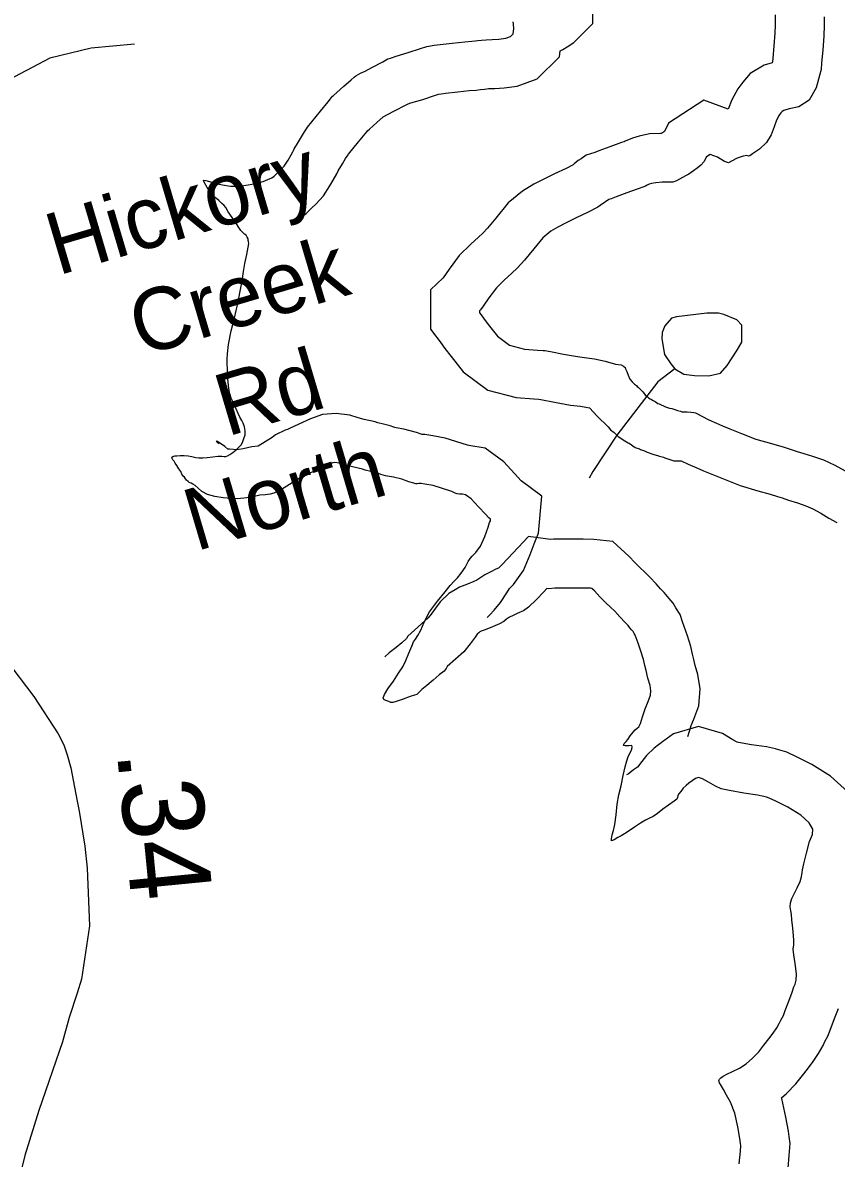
# Model space of a CAD drawing. Extents: x 1662474 to 1856135, y 779280 to 917889.
# Drawn here: x 1741498 to 1742743, y 794457 to 796196 of the extents above; entities that cross this region are included whole.
import ezdxf

# ---------------------------------------------------------------- set-up
doc = ezdxf.new("R2010")
doc.units = 0
for name, color, linetype in [('Exist Hydrographic Buffer Line', 7, 'Continuous'), ('Exist Hydrographic Lake Shore', 7, 'Continuous'), ('Exist Hydrographic Misc Water Feature', 7, 'Continuous'), ('Exist Hydrographic Pond Under 1500 Sq Ft', 7, 'Continuous'), ('Exist Road Secondary Mileage Hundredths English Label', 7, 'Continuous'), ('Exist Road Secondary Type 51 Attributed', 7, 'Continuous'), ('Exist Road Secondary Type 51 Label', 7, 'Continuous')]:
    doc.layers.add(name, color=color, linetype=linetype)

msp = doc.modelspace()

# ---------------------------------------------------------------- linework, layer by layer
at = {"layer": 'Exist Hydrographic Buffer Line'}
for points in [[(1741923.4, 795898.3), (1741931.3, 795904.1), (1741940.2, 795912.8), (1741946.2, 795918.4), (1741957.9, 795931.2), (1741967.5, 795946.6), (1741972.6, 795955), (1741978.4, 795964.6), (1741980.4, 795969.3), (1741987.1, 795980.2), (1741991.8, 795988.3), (1741995.9, 795994.1), (1741996.3, 795994.7), (1742011.4, 796013.6), (1742024.2, 796029), (1742025.5, 796030.8), (1742028.4, 796033.3), (1742039.5, 796043.5), (1742049.3, 796052.2), (1742055.9, 796055.4), (1742066.6, 796061.2), (1742084.3, 796070.2), (1742087.7, 796072.1), (1742091.5, 796073.4), (1742109.9, 796078.8), (1742129.3, 796085.1), (1742133.9, 796086.6), (1742138.1, 796087.5), (1742144.8, 796088.2), (1742163.3, 796090.4), (1742180.8, 796092.3), (1742191.4, 796093), (1742198.4, 796093.8), (1742204.1, 796094.5), (1742207.9, 796095), (1742210.4, 796095.2), (1742219.9, 796095.5), (1742234.2, 796096.6), (1742254.5, 796099.2), (1742285, 796110.2), (1742319.3, 796144), (1742320.4, 796152.9), (1742324.2, 796155.1), (1742330.7, 796159.4), (1742340.9, 796165.9), (1742370.2, 796195.2), (1742370.2, 796260.3)], [(1742649.4, 796208.2), (1742649.1, 796193.2), (1742648.9, 796180), (1742647.3, 796160.7), (1742645.7, 796141.5), (1742645.2, 796136.7), (1742644.8, 796134.9), (1742632.6, 796131.4), (1742610.8, 796118.4), (1742599.5, 796105), (1742591.9, 796095.1), (1742582.9, 796077.9), (1742577.5, 796063.8), (1742539.9, 796077.7), (1742486.1, 796042.3), (1742479.6, 796029.5), (1742478.1, 796028.5), (1742477, 796027.8), (1742474.9, 796026.7), (1742473.6, 796026.7), (1742456.9, 796025.9), (1742441.1, 796022.6), (1742430.8, 796019.4), (1742419.6, 796014.7), (1742418.3, 796013.9), (1742413.9, 796012.6), (1742396, 796005.9), (1742379.4, 795999.8), (1742373, 795997.3), (1742359.7, 795993.1), (1742352.5, 795987.6), (1742347.5, 795985.1), (1742341.7, 795979.9), (1742340, 795978.7), (1742329.3, 795973.1), (1742311.5, 795964.6), (1742295.3, 795956.5), (1742280.1, 795948.8), (1742262.7, 795938.1), (1742240.4, 795920.1), (1742221.6, 795897.1), (1742208.8, 795881.3), (1742202, 795873.9), (1742195.2, 795867.7), (1742183.5, 795857.1), (1742165.8, 795839.7), (1742150.2, 795818.7), (1742141, 795805.4), (1742121.8, 795786.9), (1742121.8, 795726.7), (1742139.4, 795703.5)], [(1742137.6, 795706), (1742143.5, 795697.5), (1742153.3, 795684.9), (1742171.8, 795661.7), (1742209.6, 795633.6), (1742253, 795622.1), (1742280.1, 795620), (1742287.6, 795619.5), (1742290.6, 795618.9), (1742311.5, 795615), (1742335.8, 795610.6), (1742351.1, 795608.9), (1742359.3, 795607.6), (1742365.1, 795606.4), (1742376.8, 795593.7), (1742393.8, 795577.1), (1742397.4, 795572.8), (1742402.7, 795568.4), (1742408.8, 795562.4), (1742419.1, 795555.9), (1742424.3, 795552.9), (1742426, 795552.1), (1742435.2, 795545.7), (1742441.6, 795543.5), (1742443.1, 795542.6), (1742449.2, 795540.3), (1742453.3, 795538.4), (1742462, 795535.2), (1742470.6, 795533), (1742470.6, 795533), (1742472, 795532.5), (1742478.1, 795530.7), (1742480.6, 795529.9), (1742494, 795525.3), (1742505.4, 795525.3), (1742516.3, 795519.9), (1742529.3, 795514.3), (1742539.3, 795509.8), (1742552.1, 795504.7), (1742570, 795497.5), (1742595.5, 795487.6), (1742622.7, 795479.4), (1742641.5, 795474.2), (1742652.7, 795470.5), (1742660.1, 795468.3), (1742669.5, 795465.1), (1742683.3, 795460.7), (1742696.1, 795456.5), (1742707, 795451.6), (1742719.3, 795444.8), (1742731.6, 795437.6), (1742743.8, 795430.6)], [(1742208.5, 795285.1), (1742208.5, 795285.2), (1742212.4, 795289.3), (1742219.1, 795296.4), (1742228.8, 795308.4), (1742238.7, 795323.1), (1742242.4, 795329.9), (1742248.5, 795336), (1742263.8, 795357.1), (1742274.3, 795381.7), (1742280.5, 795398.3), (1742282.2, 795403.3), (1742287.1, 795414.6), (1742292, 795471.3), (1742260.6, 795494.6), (1742250.4, 795505.7), (1742233.8, 795523.5), (1742205.1, 795544.6), (1742180.2, 795548.5), (1742178.5, 795549.1), (1742144.3, 795560.1), (1742125, 795563.6), (1742112.9, 795565.4), (1742109.1, 795565.4), (1742100.2, 795568.6), (1742080.8, 795573.6), (1742068.9, 795575.8), (1742067.2, 795576.2), (1742065.7, 795576.7), (1742060.1, 795578.6), (1742049.5, 795581.6), (1742041.3, 795583.5), (1742036.9, 795584.9), (1742020, 795588.7), (1742010.8, 795591.1), (1741998, 795595.1), (1741977.3, 795597.8), (1741956.6, 795596.1), (1741938.1, 795589.5), (1741920.3, 795581.3), (1741905.8, 795574.7), (1741902.9, 795573.4), (1741899, 795572.2), (1741884.2, 795564.8), (1741879.1, 795560.7), (1741858, 795547.6), (1741848.2, 795546.7), (1741834.9, 795543.5), (1741828.1, 795542.7), (1741823.9, 795542.3), (1741820, 795542.4), (1741813.8, 795542.9), (1741811.4, 795543.3), (1741807.1, 795547.1), (1741795.4, 795554.7), (1741793.8, 795555.5), (1741798.3, 795551.5)], [(1742515.6, 795102.9), (1742518.1, 795111.1), (1742520.8, 795119.8), (1742524.7, 795129.4), (1742532.5, 795150.1), (1742534.4, 795175.8), (1742531, 795198.1), (1742526.8, 795211.7), (1742524.8, 795220.8), (1742522.9, 795228.9), (1742520.1, 795240.6), (1742514.9, 795257.4), (1742509.9, 795271.4), (1742507.4, 795278.4), (1742503.6, 795289.9), (1742497.4, 795299.9), (1742493, 795307.2), (1742487.2, 795314.2), (1742484.4, 795317.6), (1742479.5, 795323.5), (1742473.6, 795329.3), (1742467, 795336.6), (1742457.6, 795347), (1742449.1, 795355.2), (1742442.6, 795361.4), (1742435, 795369), (1742425.5, 795379.4), (1742400.8, 795401.5), (1742371.6, 795404.9), (1742355.3, 795405.3), (1742333.1, 795405), (1742310.1, 795405), (1742305.2, 795404.7), (1742271.8, 795409.1), (1742240.1, 795375.6), (1742230.7, 795365.7), (1742225.8, 795360.9), (1742221.6, 795359.3), (1742213.8, 795355), (1742204.7, 795350.7), (1742192.7, 795342.4), (1742192.6, 795342.3), (1742187.9, 795340.3), (1742178.1, 795336.3), (1742166.1, 795331.8), (1742159.4, 795327.8), (1742149.7, 795322.2), (1742136.5, 795309.1), (1742129.2, 795299.5), (1742122.7, 795290.2), (1742118.3, 795284.9), (1742086.8, 795256.5), (1742084.9, 795252.9), (1742077.8, 795246.6), (1742068.9, 795239.5), (1742058.6, 795231), (1742052, 795224.8)], [(1742760.3, 795018.3), (1742734, 795042.4), (1742705.5, 795060.3), (1742682.9, 795071.6), (1742667.1, 795078.9), (1742656.3, 795082.2), (1742650, 795083.9), (1742635.8, 795087.2), (1742613, 795090.4), (1742593.3, 795093.9), (1742591.1, 795094.4), (1742584.4, 795098), (1742568.4, 795107.6), (1742532.1, 795118.5), (1742493.5, 795107.2), (1742476.8, 795094.9), (1742470.9, 795090.3), (1742464.1, 795084.9), (1742452.4, 795074), (1742445.4, 795064.7), (1742438.3, 795055.9), (1742432.4, 795052), (1742424.3, 795045.3), (1742421.8, 795044.3)], [(1742668.9, 794442), (1742670.7, 794461.1), (1742672.3, 794479.9), (1742670.5, 794490.6), (1742669.4, 794498.8), (1742665.7, 794519.8), (1742659.3, 794548.4), (1742658.9, 794549.4), (1742666.5, 794556.1), (1742680.8, 794571.1), (1742690.9, 794583.8), (1742698.7, 794593.7), (1742707.6, 794605.2), (1742715.5, 794617.4), (1742722.8, 794629.8), (1742725.3, 794635.9), (1742729.9, 794643.8), (1742735, 794657.3), (1742740.2, 794671.2), (1742746, 794686.4)]]:
    msp.add_lwpolyline(points, dxfattribs=at)
at = {"layer": 'Exist Hydrographic Lake Shore'}
for points in [[(1741878.8, 795958.6), (1741882.6, 795961.4), (1741888.6, 795967.2), (1741892.9, 795971.2), (1741897.9, 795976.7), (1741903.6, 795985.9), (1741908.4, 795993.8), (1741911.2, 795998.5), (1741912, 796000.3), (1741912.9, 796002.9), (1741916.5, 796008.7), (1741922.8, 796018.7), (1741928.6, 796028.9), (1741932, 796033.6), (1741933.2, 796036), (1741953.2, 796060.9), (1741965, 796075.1), (1741970, 796081.9), (1741971.6, 796083.5), (1741973.2, 796084.8), (1741978.5, 796089.3), (1741989.2, 796099.2), (1742000, 796108.7), (1742004.8, 796112.9), (1742007.4, 796114.8), (1742014.6, 796118.7), (1742021.5, 796122.1), (1742031.8, 796127.6), (1742048.8, 796136.2), (1742056.6, 796140.8), (1742060.4, 796142.1), (1742069, 796144.9), (1742087.6, 796150.4), (1742106.2, 796156.5), (1742116, 796159.6), (1742119.1, 796160.4), (1742121.8, 796160.7), (1742124.1, 796161.2), (1742127.2, 796161.8), (1742136.5, 796162.8), (1742154.9, 796164.9), (1742174, 796167), (1742184.8, 796167.8), (1742190, 796168.3), (1742194.2, 796168.8), (1742199.8, 796169.6), (1742206.8, 796170.1), (1742216, 796170.4), (1742226.5, 796171.2), (1742236.8, 796172.5), (1742244, 796175.1), (1742248.2, 796179.3), (1742249.2, 796186.9), (1742248.8, 796194), (1742248.2, 796197.4)], [(1742724.4, 796205.3), (1742724.1, 796191.9), (1742723.9, 796176.2), (1742722, 796154.4), (1742720.4, 796134.7), (1742719.4, 796124.7), (1742717.2, 796115.2), (1742712, 796096.4), (1742701.5, 796077.8), (1742685.5, 796067.5), (1742670.9, 796064.4), (1742662.6, 796062), (1742660, 796060.4), (1742658, 796058.1), (1742655.4, 796054.6), (1742651.4, 796047), (1742647.5, 796036.8), (1742643.2, 796024.7), (1742635.9, 796012.9), (1742625.1, 796002.4), (1742614.6, 795995.6), (1742610.5, 795992.4), (1742608.4, 795991.9), (1742606, 795992.7), (1742600.5, 795991.9), (1742591.2, 795988.5), (1742582.4, 795984.3), (1742577.6, 795981.7), (1742571.9, 795983.5), (1742560.9, 795990.1), (1742549.5, 795994.2), (1742544, 795990.6), (1742540.1, 795983), (1742535.6, 795977.8), (1742529.6, 795973.2), (1742524.1, 795969.1), (1742517.2, 795964.4), (1742512.9, 795962), (1742507.6, 795959.1), (1742498.1, 795953.9), (1742492.4, 795951.8), (1742486.2, 795952), (1742476.4, 795951.8), (1742466.4, 795951.2), (1742460, 795949.9), (1742456.6, 795948.9), (1742453.5, 795947.6), (1742450.9, 795946), (1742446.6, 795944.1), (1742438, 795941.5), (1742422, 795935.5), (1742406, 795929.7), (1742398.1, 795926.6), (1742394.8, 795925.5), (1742392.4, 795923.7), (1742390.2, 795922.6), (1742387.6, 795920.2), (1742385.2, 795918.7), (1742377.9, 795913.9), (1742363, 795906.1), (1742344.4, 795897.2), (1742329.1, 795889.6), (1742316.8, 795883.2), (1742306, 795876.7), (1742293.6, 795866.7), (1742279.8, 795849.7), (1742265.6, 795832.3), (1742255.1, 795820.8), (1742245.6, 795812.1), (1742234.9, 795802.4), (1742222.5, 795790.3), (1742211.2, 795775.1), (1742202.4, 795762.2), (1742198.4, 795756.5), (1742196.8, 795754.9), (1742196.8, 795752), (1742199.1, 795748.9)], [(1741748.2, 795495.6), (1741746.8, 795497.4), (1741744.9, 795500.1), (1741743.2, 795501.6), (1741741.1, 795504.8), (1741739.4, 795509), (1741736.5, 795513.2), (1741733.6, 795518.2), (1741730.6, 795521.6), (1741729.4, 795524.8), (1741727.5, 795526.6), (1741726.5, 795528.9), (1741725.8, 795530.8), (1741728.4, 795532.3), (1741730.4, 795532.9), (1741733.6, 795532.9), (1741738.5, 795533.6), (1741744.4, 795533.6), (1741750.6, 795532.9), (1741756.6, 795531.6), (1741762.4, 795530.5), (1741767.1, 795529.7), (1741773.2, 795529.7), (1741780, 795530.2), (1741788.6, 795531.3), (1741796, 795532.1), (1741800, 795532.1), (1741802.4, 795532.1), (1741805.8, 795531.6), (1741808.4, 795531.6), (1741811.2, 795533.1), (1741814.4, 795534.7), (1741818.9, 795538.1), (1741824.1, 795542.1), (1741828.4, 795546.2), (1741832.2, 795550.2), (1741834.4, 795554.9), (1741836.2, 795559.6), (1741837.8, 795564.9), (1741838.2, 795570.9), (1741837, 795577.2), (1741835.1, 795582.8), (1741832.8, 795586.9), (1741829.9, 795591.9), (1741827.2, 795597.9), (1741823.9, 795605.8), (1741819.9, 795614.2), (1741816.5, 795621.3), (1741814.4, 795627.6), (1741812.9, 795636.2), (1741811.5, 795650.7), (1741810.8, 795665.1), (1741810.5, 795674.3), (1741810.5, 795681.1), (1741810.8, 795689.3), (1741812.6, 795703.4), (1741816.8, 795724.2), (1741821.8, 795743.6), (1741824.1, 795755.7), (1741826.8, 795765.9), (1741829.6, 795782.4), (1741833.6, 795800.3), (1741835.6, 795815), (1741837.5, 795827.6), (1741840.4, 795841), (1741842.5, 795852.2), (1741843.5, 795858.1), (1741843.2, 795861.2), (1741842.8, 795862.8), (1741842.5, 795865.1), (1741841.1, 795868), (1741839.6, 795870.9), (1741836.8, 795872.5), (1741831.2, 795878.2), (1741821.8, 795892.7), (1741812, 795906.6), (1741808.4, 795913.2), (1741806, 795916.1), (1741802.4, 795919.2), (1741797.6, 795923.7), (1741792.1, 795928.4), (1741786.4, 795935.2), (1741780, 795943.9), (1741775.2, 795952), (1741774, 795955.2), (1741777.6, 795954.4), (1741786.9, 795951.8), (1741797.6, 795949.1), (1741806.2, 795947.3), (1741812.2, 795946.5), (1741816.2, 795945.7), (1741819.1, 795945.7), (1741821.8, 795945.7), (1741826, 795945.7), (1741832.2, 795946.2), (1741842.5, 795948.1), (1741854, 795949.9), (1741865.4, 795953.1), (1741872.6, 795955.9), (1741878.8, 795958.6)], [(1742199.1, 795748.9), (1742203.9, 795742.1), (1742212.2, 795731.3), (1742224.4, 795716.1), (1742242.8, 795702.4), (1742265.6, 795696.4), (1742285.5, 795694.8), (1742294.1, 795694.2), (1742296.8, 795694.2), (1742305.2, 795692.4), (1742325.1, 795688.8), (1742346.6, 795684.8), (1742360.9, 795683.2), (1742372.6, 795681.4), (1742389.2, 795678), (1742404.6, 795673.3), (1742413.4, 795672), (1742417.2, 795670.1), (1742419.4, 795668.3), (1742420.4, 795665.9), (1742422, 795661.8), (1742424.1, 795656.5), (1742426.8, 795650.2), (1742430.6, 795646), (1742433.9, 795642.8), (1742436.8, 795640.8), (1742437.8, 795639.2), (1742440.1, 795637.3), (1742443.2, 795634.4), (1742446.6, 795630.8), (1742450.4, 795626.3), (1742453.2, 795623.9), (1742455.6, 795621.6), (1742457.8, 795620.2), (1742460, 795618.9), (1742462.6, 795617.6), (1742465.6, 795616.1), (1742467.6, 795614.5), (1742469.5, 795613.2), (1742471.9, 795612.4), (1742474.8, 795610.8), (1742478.1, 795609.5), (1742481.6, 795607.9), (1742484.5, 795606.9), (1742487.6, 795606.1), (1742491.2, 795605.3), (1742495.5, 795603.8), (1742500, 795602.4), (1742504.1, 795601.1), (1742506.5, 795600.3), (1742509.1, 795600.3), (1742514.6, 795600.1), (1742520.4, 795599.5), (1742524.6, 795599.2), (1742527.5, 795598.8), (1742530.4, 795597.4), (1742536.8, 795593.5), (1742547.8, 795588), (1742559.5, 795583), (1742568.8, 795578.8), (1742580, 795574.3), (1742597.6, 795567.2), (1742619.9, 795558.6), (1742643.5, 795551.5), (1742663.2, 795546), (1742675.2, 795542.1), (1742683.1, 795539.7), (1742693.1, 795536.2), (1742706.2, 795532.1), (1742723.2, 795526.6), (1742740.6, 795518.7), (1742756.4, 795510)], [(1742079.8, 795160.4), (1742069.2, 795156.8), (1742064.2, 795155.2), (1742061.1, 795155.2), (1742057.8, 795156.5), (1742053.5, 795158.1), (1742050.1, 795159.6), (1742049.2, 795162.2), (1742051.1, 795167.5), (1742056.4, 795175.9), (1742064.8, 795188), (1742072.6, 795200.1), (1742079.2, 795209.5), (1742084, 795219.5), (1742088.4, 795230.5), (1742092.9, 795241.6), (1742095.5, 795248.1), (1742098.6, 795252), (1742102.4, 795257.6), (1742106.8, 795265.7), (1742112.2, 795278), (1742120.4, 795293.8), (1742132.2, 795310.3), (1742144, 795324.8), (1742151.9, 795334.4), (1742157.8, 795340.8), (1742162.8, 795346), (1742168.5, 795353.1), (1742174.5, 795362), (1742179.5, 795371.2), (1742182.6, 795375.6), (1742185.5, 795379.1), (1742191.2, 795384.8), (1742198.1, 795394.3), (1742204.6, 795409.5), (1742209.9, 795423.7), (1742212.2, 795430.5), (1742213.4, 795433.1), (1742213.6, 795436), (1742210.8, 795438.1), (1742205.8, 795443.4), (1742195.2, 795454.9), (1742183.8, 795467.2), (1742175.5, 795473.3), (1742170.6, 795474.1), (1742166.1, 795474.1), (1742162.4, 795474.9), (1742159.5, 795475.6), (1742156.6, 795477.2), (1742154.5, 795478), (1742126, 795487.2), (1742112.9, 795489.6), (1742107.4, 795490.4), (1742103.6, 795490.4), (1742101.5, 795490.1), (1742099.1, 795490.1), (1742096, 795490.9), (1742088.6, 795493), (1742077.9, 795496.9), (1742064.8, 795500.3), (1742053, 795502.4), (1742045.9, 795504.2), (1742042, 795505.6), (1742038, 795506.9), (1742030.6, 795509), (1742021.8, 795511.1), (1742017.5, 795512.4), (1742002.4, 795515.8), (1741990.2, 795518.9), (1741981.9, 795521.6), (1741975.5, 795522.4), (1741972.4, 795522.1), (1741966.4, 795520), (1741951.6, 795513.2), (1741936.8, 795506.4), (1741929.6, 795503.2), (1741927.2, 795502.4), (1741924.6, 795501.1), (1741922.2, 795499.2), (1741893.6, 795481.4), (1741889.2, 795479.1), (1741882.1, 795475.9), (1741876.1, 795474.1), (1741869.2, 795473.3), (1741860.4, 795472.5), (1741848.2, 795469.6), (1741835.9, 795468.1), (1741826, 795467.2), (1741816.5, 795467.5), (1741804.4, 795468.3), (1741791.6, 795470.7), (1741780.2, 795473.6), (1741771.9, 795478.2), (1741766.1, 795483.2), (1741761.6, 795487.2), (1741758, 795489.6), (1741755.4, 795490.9), (1741752.5, 795491.9), (1741750.6, 795493.5), (1741748.2, 795495.6)], [(1742450.9, 794975.1), (1742443.2, 794970.4), (1742434.1, 794964.1), (1742425.6, 794958.3), (1742418.4, 794953.9), (1742413.4, 794951), (1742408.4, 794948.4), (1742402.9, 794944.7), (1742398.9, 794943.1), (1742398.6, 794946.2), (1742400, 794952.3), (1742402, 794958.9), (1742403.6, 794968.3), (1742405.8, 794983.2), (1742407.6, 794999.2), (1742410.2, 795013.7), (1742413.4, 795027.6), (1742416.5, 795043.1), (1742419.6, 795056.5), (1742422.2, 795065.9), (1742424.4, 795072.5), (1742427.5, 795078.2), (1742429.6, 795083.5), (1742430.6, 795087.2), (1742429.6, 795089.1), (1742426, 795088.5), (1742422.8, 795088.5), (1742419.9, 795088.8), (1742417.2, 795089.3), (1742418.1, 795092.2), (1742419.6, 795094), (1742421.2, 795095.1), (1742423.6, 795098.5), (1742427.5, 795104), (1742431.8, 795109.8), (1742435.1, 795113.2), (1742438, 795115.6), (1742440.4, 795117.9), (1742443.2, 795122.9), (1742446.4, 795133.1), (1742450.1, 795145.2), (1742454.9, 795156.8), (1742458.5, 795166.4), (1742459, 795173), (1742457.8, 795181.2), (1742454.2, 795192.4), (1742451.6, 795204.2), (1742449.9, 795211.9), (1742447.8, 795220.8), (1742443.8, 795233.7), (1742439.4, 795246), (1742436.5, 795253.9), (1742435.1, 795258.1), (1742433.5, 795260.7), (1742431.8, 795263.6), (1742429.4, 795266.4), (1742426.8, 795269.6), (1742424.1, 795272.8), (1742419.4, 795277.5), (1742411.5, 795286.1), (1742403.6, 795294.8), (1742397.1, 795301.1), (1742390.2, 795307.7), (1742380.8, 795317.1), (1742372.6, 795326.1), (1742368.5, 795329.8), (1742366.4, 795330), (1742354.9, 795330.2), (1742333.5, 795330), (1742312.2, 795330), (1742302.4, 795329.4), (1742300, 795329.8), (1742294.5, 795323.9), (1742284, 795312.9), (1742271.9, 795301.1), (1742264, 795295.6), (1742258.8, 795293.2), (1742253.2, 795291.1), (1742248, 795288.2), (1742242.5, 795285.6), (1742238, 795282.5), (1742234.1, 795279.3), (1742227.5, 795275.6), (1742216.5, 795270.9), (1742205.2, 795266.4), (1742199.1, 795264.1), (1742197.4, 795263.1), (1742195.5, 795262), (1742193.1, 795259.6), (1742189.8, 795255.2), (1742182.4, 795244.7), (1742172.6, 795232.9), (1742147.2, 795210.1), (1742145.6, 795206.9), (1742142.5, 795203.2), (1742135.1, 795197.2), (1742126, 795189.1), (1742116, 795181.2), (1742108.4, 795174.9), (1742103.6, 795170.4)], [(1742103.6, 795170.4), (1742100.8, 795167.5), (1742097.4, 795166.2), (1742090.8, 795164.1), (1742079.8, 795160.4)], [(1742594.1, 794448.4), (1742596, 794467.8), (1742596.8, 794476.7), (1742596.2, 794479.6), (1742595.2, 794487.5), (1742592.1, 794505.1), (1742587.4, 794526.3), (1742580.8, 794543.1), (1742574.8, 794553.9), (1742570, 794562.2), (1742566.4, 794568.3), (1742564, 794572.8), (1742563.2, 794575.9), (1742564, 794578), (1742566.1, 794580.4), (1742569.5, 794582.8), (1742575.2, 794585.9), (1742584, 794589.8), (1742594.5, 794595.1), (1742605, 794601.9), (1742614.6, 794610.3), (1742624.1, 794620.3), (1742632, 794630.2), (1742639.6, 794639.9), (1742646.4, 794648.6), (1742651.6, 794656.8), (1742655.6, 794663.6), (1742657.8, 794668.6), (1742659.8, 794672.2), (1742661.9, 794675.9), (1742664.8, 794683.6), (1742670, 794697.7), (1742675.2, 794711.4), (1742677.9, 794719.5), (1742680, 794723.7), (1742681.4, 794729.8), (1742682.1, 794739.7), (1742680, 794755.2), (1742677.6, 794768.8), (1742676.9, 794777.2), (1742677.4, 794780.9), (1742677.6, 794783.2), (1742677.9, 794786.4), (1742677.6, 794790.4), (1742677.4, 794798), (1742676.4, 794809.2), (1742675, 794822.1), (1742674, 794830.2), (1742673.1, 794836), (1742672.4, 794842.1), (1742672.6, 794848.4), (1742674.8, 794854.9), (1742678.4, 794862.2), (1742683.1, 794871.4), (1742687.6, 794880.9), (1742689.5, 794888.2), (1742690.5, 794894.6), (1742691.2, 794898.8), (1742693.1, 794907.9), (1742697.4, 794924.5), (1742702, 794942.3), (1742706.2, 794952.8), (1742706.8, 794961.2), (1742701.2, 794970.7), (1742688.4, 794982.5), (1742668.8, 794994.8), (1742650.4, 795004), (1742640.1, 795008.8), (1742635.9, 795010.1), (1742632, 795011.1), (1742622, 795013.4), (1742601.2, 795016.3), (1742579.2, 795020.2), (1742566.4, 795022.9), (1742557.8, 795027.1), (1742547.2, 795032.9), (1742538, 795038.4), (1742531.8, 795040.2), (1742527.2, 795038.9), (1742522.2, 795035.2), (1742517.2, 795031.3), (1742512.9, 795027.9), (1742508.4, 795023.7), (1742504.6, 795018.7), (1742501.2, 795014.5), (1742500.2, 795011.9), (1742500, 795009.8), (1742498.6, 795007.1), (1742494.5, 795004), (1742486.2, 794997.7), (1742477.1, 794991.7), (1742469.2, 794985.1), (1742462.6, 794980.6), (1742457.1, 794977.8), (1742450.9, 794975.1)]]:
    msp.add_lwpolyline(points, dxfattribs=at)
at = {"layer": 'Exist Hydrographic Misc Water Feature'}
msp.add_lwpolyline([(1742495.7, 795665.9), (1742469.7, 795646.1), (1742406.9, 795564.6), (1742370.4, 795508.8), (1742364.3, 795498.9)], dxfattribs=at)
at = {"layer": 'Exist Hydrographic Pond Under 1500 Sq Ft'}
msp.add_lwpolyline([(1742495.7, 795665.9), (1742509.6, 795657.8), (1742525.6, 795655.7), (1742547.8, 795655.5), (1742565.6, 795659.3), (1742575.9, 795671.2), (1742590, 795693.1), (1742598, 795707), (1742598.4, 795733.1), (1742590.4, 795741.1), (1742570.5, 795749.3), (1742562.5, 795751.4), (1742544.5, 795751.5), (1742498.4, 795745.9), (1742490.4, 795743.9), (1742480.3, 795732), (1742476.2, 795722), (1742476, 795712), (1742479.9, 795688.1), (1742489.7, 795673.9), (1742495.7, 795665.9)], dxfattribs=at)
at = {"layer": 'Exist Road Secondary Type 51 Attributed'}
for points in [[(1741668.8, 796163.5), (1741602.2, 796157.3), (1741538.8, 796142.1), (1741447.6, 796094), (1741401.9, 796056), (1741332.8, 795999.7), (1741306.1, 795981.3), (1741271.9, 795965.5), (1741246.9, 795959.6), (1741206, 795953.8), (1741175.1, 795951.3), (1741009.2, 795954.7)], [(1741340.5, 795392.9), (1741514.4, 795164.2), (1741551.8, 795107), (1741560.4, 795090), (1741565.3, 795074.9), (1741571.1, 795054.9), (1741574.6, 795036.3), (1741580.7, 795004.2), (1741583.9, 794988.8), (1741592.8, 794934.8), (1741596.1, 794901.6), (1741599.8, 794813.1), (1741587.4, 794731.1), (1741580.9, 794709.7), (1741568.8, 794672.5), (1741558.5, 794635.5), (1741522.1, 794530), (1741500.8, 794461.4), (1741483.4, 794390.3)]]:
    msp.add_lwpolyline(points, dxfattribs=at)

# ---------------------------------------------------------------- texts
at = {"layer": 'Exist Road Secondary Mileage Hundredths English Label'}
msp.add_text('.34', height=125, rotation=275.5696, dxfattribs=at).set_placement((1741641.5, 795079.4))
at = {"layer": 'Exist Road Secondary Type 51 Label'}
for s, p in [('Hickory', (1741551.2, 795808.7)), (' Creek', (1741644.5, 795674.7)), (' Rd', (1741776.1, 795552)), (' North', (1741728.5, 795376.3))]:
    msp.add_text(s, height=95, rotation=16.5249, dxfattribs=at).set_placement(p)

doc.saveas('drawing.dxf')
